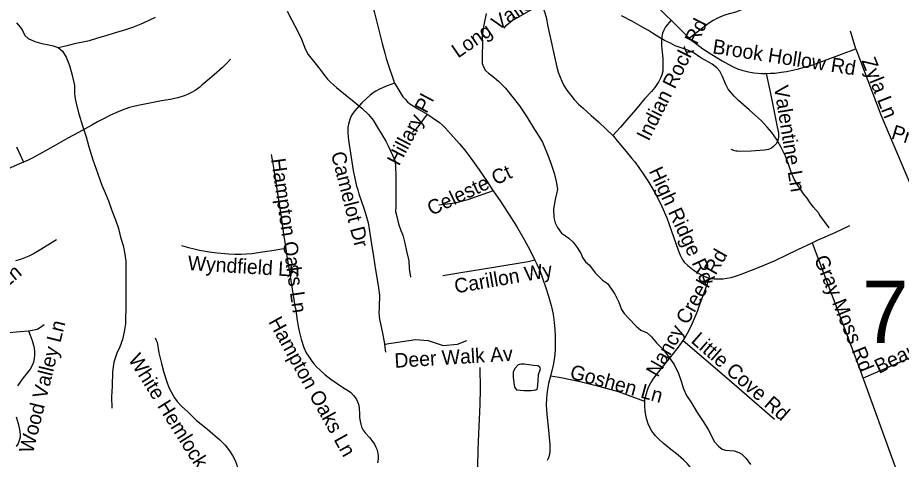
# Model space of a CAD drawing. Extents: x 1383679 to 1536984, y 460658 to 651027.
# Drawn here: x 1471343 to 1477133, y 488075 to 490973 of the extents above; entities that cross this region are included whole.
import ezdxf

# ---------------------------------------------------------------- set-up
doc = ezdxf.new("R2010")
doc.units = 0
for name, color, linetype in [('Exist Hydrographic Misc Water Feature', 7, 'Continuous'), ('Exist Road Non-System Type 51', 7, 'Continuous'), ('Exist Road Non-System Type 51 Label', 7, 'Continuous'), ('Exist Road Secondary Structure Standard Bridge Number Label', 7, 'Continuous')]:
    doc.layers.add(name, color=color, linetype=linetype)

msp = doc.modelspace()

# ---------------------------------------------------------------- linework, layer by layer
at = {"layer": 'Exist Hydrographic Misc Water Feature'}
for points in [[(1473109, 491015.9), (1473139.9, 490957), (1473176.7, 490886.5), (1473201.7, 490831.8), (1473226.5, 490767.3), (1473245.9, 490730.8), (1473281.2, 490686.6), (1473316.2, 490644.1), (1473349.6, 490600.7), (1473373, 490568.2), (1473392.6, 490550.6), (1473431.9, 490513.7), (1473479.4, 490475), (1473548.3, 490419.5), (1473597.7, 490378.3), (1473640.9, 490338), (1473672.2, 490301.3), (1473707.1, 490240.7), (1473728.5, 490205.8), (1473755.8, 490161.7), (1473771.1, 490131.1), (1473798, 490070.6), (1473813.5, 490036.6), (1473818.8, 490004.6), (1473821.5, 489926.5), (1473821.7, 489828.1), (1473820.9, 489786.2), (1473819.9, 489733.7), (1473819.2, 489700.1), (1473828.7, 489659.7), (1473837.9, 489620.1), (1473853.1, 489577.1), (1473866.5, 489544.9), (1473879.5, 489494.5), (1473890.6, 489441), (1473905.5, 489376.7), (1473908.6, 489326.6), (1473917.5, 489269.8)], [(1471608.1, 490776.9), (1471668.2, 490789.6), (1471726.6, 490804.9), (1471770.8, 490813.8), (1471813, 490822.9), (1471861.3, 490838.3), (1471929.6, 490857.4), (1471969.9, 490870.5), (1472052.4, 490895.1), (1472096.6, 490909.9), (1472153.1, 490933.3), (1472205.6, 490956.1), (1472245.9, 490975)], [(1474413.3, 490999.5), (1474398, 490925.9), (1474386.6, 490856.4), (1474389.6, 490798.1), (1474386.3, 490730), (1474387.3, 490672.6), (1474396.9, 490646.1), (1474408.4, 490625.4), (1474428.1, 490607.7), (1474451.8, 490590.9), (1474493.2, 490556.4), (1474538.5, 490511.1), (1474581.5, 490457), (1474630.4, 490395.2), (1474679.1, 490322.8), (1474729.5, 490238.2), (1474762.7, 490189.1), (1474782, 490155), (1474812.7, 490082.2), (1474835.6, 490017.7), (1474858.3, 489953.2), (1474871.4, 489897.2), (1474880.5, 489847), (1474873.9, 489816.7), (1474865.2, 489780.8), (1474854, 489715.4), (1474855.1, 489662.8), (1474864.5, 489627.4), (1474879.9, 489596.7), (1474905.3, 489558.4), (1474932.9, 489541.4), (1474954.7, 489527.1), (1474982.2, 489501.1), (1475009.6, 489464.4), (1475034.8, 489423.7), (1475044.3, 489399.7), (1475063.9, 489371.4), (1475089.4, 489348.7), (1475126.6, 489297.9), (1475173.8, 489251), (1475207.2, 489228.2), (1475232.7, 489192.4), (1475256, 489159.9), (1475281.1, 489106.9), (1475300.2, 489059), (1475317.8, 489032.4), (1475345.3, 489002.3), (1475396.3, 488948.7), (1475425.8, 488922.7), (1475467.5, 488905.4), (1475495, 488879.4), (1475528.4, 488840.2), (1475571.6, 488795.8), (1475612.6, 488743.3), (1475643.8, 488696.7), (1475672.8, 488637.9), (1475689.8, 488589.1), (1475704.9, 488537.1), (1475724.2, 488494.9), (1475753.4, 488452.4), (1475794.2, 488383.5), (1475838.9, 488316.9), (1475866.1, 488270.4), (1475891.4, 488225.6), (1475906.7, 488191.7), (1475934.1, 488160.8), (1475959.9, 488142.2), (1475981.7, 488136), (1476037.7, 488130.8), (1476067.5, 488120.3), (1476087.3, 488110.1), (1476116.7, 488081.6), (1476144, 488040.8)], [(1476555, 489732), (1476531.8, 489764.5), (1476516.1, 489788.6), (1476492.7, 489817.8), (1476477.1, 489841.9), (1476451.7, 489876), (1476430.4, 489914.2), (1476411.1, 489958.9), (1476392.2, 490017.6), (1476373.1, 490063.9), (1476346.1, 490121.9), (1476315, 490175.1), (1476283.9, 490219.2), (1476252.6, 490254.3), (1476217.3, 490296.8), (1476177.8, 490331.3), (1476136.5, 490368.2), (1476065.6, 490429.5), (1476038.2, 490458), (1475998.9, 490503.1), (1475979.6, 490538.8), (1475960.5, 490587.6), (1475943.1, 490621.6), (1475923.5, 490644.1), (1475893.8, 490668.5), (1475862.2, 490685.5), (1475818.6, 490710.2), (1475775.2, 490740.6), (1475733.5, 490759.5), (1475683.9, 490776.9), (1475649.9, 490787.5), (1475620.3, 490806.1), (1475580.6, 490822.5), (1475542.9, 490845.4), (1475501.4, 490871.7), (1475475.6, 490888.6), (1475432.2, 490913.3), (1475370.7, 490946.6), (1475299.4, 490985.7)], [(1471334.8, 490938.3), (1471362.2, 490909), (1471374, 490889.1), (1471389.4, 490855.2), (1471412.9, 490836.7), (1471454.7, 490816.1), (1471500.4, 490802.9), (1471546.3, 490793.8), (1471576.3, 490787.4), (1471608.1, 490776.9)], [(1471608.1, 490776.9), (1471637.6, 490752.5), (1471661, 490714.3), (1471681.9, 490659.7), (1471700.6, 490595.4), (1471715.5, 490526.9), (1471714.5, 490472.8), (1471721.7, 490426.7), (1471744.1, 490342.5), (1471766.8, 490264.2), (1471791.5, 490191.4), (1471810.1, 490124.6), (1471834.6, 490040.4), (1471869, 489947.8), (1471895.6, 489875), (1471916.8, 489822.9), (1471937.8, 489770.8), (1471960.6, 489707.9), (1471983.6, 489647.6), (1472004.4, 489588.9), (1472017.4, 489532.8), (1472034.6, 489478.3), (1472045.5, 489422.3), (1472052.6, 489376.2), (1472051.6, 489322.1), (1472052.3, 489248.2), (1472050.8, 489162.1), (1472050.8, 489049.7), (1472049.9, 489012), (1472049.1, 488964.4), (1472040.1, 488912), (1472029.1, 488860.6), (1472012.3, 488812.5), (1471993.7, 488771), (1471972.4, 488713.1), (1471965.4, 488649.3), (1471961.6, 488555.8), (1471958.3, 488485.3), (1471959, 488411.5)], [(1476555, 489732), (1476589.9, 489692.6), (1476597.6, 489676.4), (1476658.1, 489594.9)], [(1474723.3, 488691.5), (1474661.5, 488700.1), (1474639.4, 488700.5), (1474623.3, 488695.1), (1474600.9, 488671.8), (1474590.4, 488647.3), (1474589.8, 488615.3), (1474593.2, 488577.5), (1474598.6, 488549.5), (1474612.4, 488531.2), (1474660.3, 488526.1), (1474708.2, 488527.6), (1474738.4, 488531.1), (1474748.5, 488540.7), (1474753.4, 488588.3), (1474756.2, 488630.9), (1474768.8, 488668.4), (1474765.1, 488680.7), (1474751.2, 488688.4), (1474723.3, 488691.5)]]:
    msp.add_lwpolyline(points, dxfattribs=at)
at = {"layer": 'Exist Road Non-System Type 51'}
for p, q in [((1473747, 488828.8), (1473752.9, 488779.2)), ((1477440.7, 488849.8), (1476883.2, 488607))]:
    msp.add_line(p, q, dxfattribs=at)
for points in [[(1473473.9, 491837.4), (1473488.1, 491777.2), (1473504.8, 491712), (1473532.2, 491604), (1473559.4, 491496.6), (1473581.6, 491406.2), (1473600.9, 491331.6), (1473618.6, 491258.1), (1473638.4, 491178.2), (1473657.2, 491097.6), (1473678.2, 491013.1), (1473696.4, 490944.1), (1473712.2, 490882.1), (1473730.7, 490803.3), (1473748, 490738.9), (1473756.8, 490705.4), (1473765.2, 490678.9), (1473811.5, 490543.7)], [(1476618.1, 491475), (1476597.1, 491436.5), (1476578, 491412.4), (1476561.9, 491397), (1476538, 491376.3), (1476468.3, 491318.9), (1476333.5, 491204.7), (1476194.5, 491090.2), (1476147.8, 491053.9), (1476128.3, 491043), (1476092.2, 491026), (1476045.7, 491009.8), (1475989.5, 490993.2), (1475962.9, 490983.9), (1475939.8, 490974.1), (1475924.3, 490967.7), (1475898.9, 490953.1), (1475870.1, 490933.7), (1475832.3, 490905.7), (1475792.4, 490875.8), (1475744, 490838.6)], [(1475338, 491432.2), (1475316.4, 491363.5), (1475311.5, 491337.5), (1475310.6, 491315.1), (1475312.4, 491296.9), (1475316.4, 491281), (1475320.5, 491269), (1475328.1, 491255.6), (1475340.5, 491238), (1475494.4, 491082.3), (1475593, 490987.3), (1475623.7, 490956.5)], [(1474530.2, 490902.8), (1474543.4, 490921.9), (1474561.2, 490937.3), (1474580.6, 490951.2), (1474724.1, 491035.5), (1474774.7, 491066.5)], [(1474774.7, 491066.5), (1474784.3, 491044.6), (1474795.6, 491011.8), (1474805.3, 490976.8), (1474817.3, 490914.1), (1474833.4, 490835), (1474858.5, 490726.3), (1474875.7, 490646.9), (1474885.3, 490614.6), (1474897.2, 490582.2), (1474907.5, 490556.5), (1474922.4, 490527.6), (1474941.7, 490497.9), (1474964.5, 490465.4), (1474989.3, 490435.2), (1475017.1, 490405.8), (1475047.9, 490379.7), (1475075.4, 490354.7), (1475101.2, 490332), (1475148.1, 490290), (1475199.6, 490240.5), (1475243, 490198.8)], [(1475623.7, 490956.5), (1475586.6, 490911.7), (1475575.9, 490891.2), (1475567.8, 490870.8), (1475562.9, 490849), (1475561.3, 490824), (1475561.4, 490791), (1475565.6, 490746.2), (1475569.2, 490703.8), (1475570.5, 490670.8), (1475570.9, 490642.9), (1475569, 490621.1), (1475563.8, 490598.7), (1475555.5, 490576.9), (1475543.3, 490553.5), (1475530.8, 490533.8), (1475516.8, 490513.6), (1475495.8, 490489), (1475453.2, 490441.7), (1475390, 490367.4), (1475333, 490299.7), (1475293.5, 490253.5), (1475243, 490198.8)], [(1475623.7, 490956.5), (1475688, 490892.3), (1475728.2, 490853.3), (1475744, 490838.6)], [(1475744, 490838.6), (1475760.1, 490823.6), (1475792.4, 490798.6), (1475831.7, 490768.9), (1475890.2, 490731.2), (1475959.9, 490690.2), (1475999.2, 490667.5), (1476035.6, 490647.8), (1476058.6, 490637.5), (1476088.7, 490627.6), (1476130.8, 490616.8), (1476165.9, 490611.4), (1476215.6, 490607), (1476246.3, 490606.2), (1476246.9, 490606.3)], [(1476833.9, 490767.2), (1476800.1, 490883.5)], [(1476246.9, 490606.3), (1476276.4, 490608), (1476303, 490609.5), (1476345.8, 490615.2), (1476380.8, 490620.6), (1476421.8, 490629.1), (1476458.4, 490637.3), (1476497.9, 490647.5), (1476553.5, 490663.8), (1476833.9, 490767.2)], [(1476833.9, 490767.2), (1476998.7, 490335.9), (1477216.1, 489818.3), (1477242.1, 489746.2), (1477309.6, 489648.7), (1477275.8, 489689.9)], [(1472736.8, 490700.4), (1472715.5, 490675.6), (1472685.3, 490646.8), (1472630, 490598.4), (1472589.1, 490562.3), (1472550.7, 490529), (1472536.2, 490517.2), (1472506, 490495.7), (1472481.2, 490480.9), (1472456.2, 490467.9), (1472433, 490460), (1472392.8, 490447.8), (1472341.5, 490436.9), (1472285.5, 490426.5), (1472155.5, 490401.4), (1472101.5, 490388.9), (1472075.7, 490382.6), (1472044.8, 490372.1), (1472016.3, 490360.9), (1471986.9, 490349), (1471946, 490330.2), (1471915, 490314.2), (1471870.8, 490291.2), (1471829, 490267.4), (1471742.2, 490219.8), (1471672.3, 490181.3), (1471579.2, 490130.3), (1471505.6, 490088.7), (1471441.5, 490052.4), (1471411.8, 490037.2), (1471380.4, 490024.2)], [(1476246.9, 490606.3), (1476275.1, 490474.8), (1476315.5, 490278.7), (1476327.5, 490214.9), (1476328.6, 490191.5), (1476325.7, 490174.8), (1476321.2, 490161.4), (1476312.1, 490144.8), (1476295.6, 490126.8), (1476281.8, 490115.9), (1476262.1, 490108), (1476237.2, 490103.9), (1476149.9, 490097.5), (1476071.2, 490093.9), (1476058.2, 490096), (1476049.7, 490097.1), (1476035.5, 490101.1), (1476018.2, 490106.9)], [(1473811.5, 490543.7), (1473764.2, 490525.5), (1473747.6, 490519.1), (1473713, 490504.3), (1473689.9, 490490.8), (1473672.8, 490479), (1473652.3, 490464.3), (1473597.1, 490413.5), (1473550.2, 490359.8), (1473537.1, 490341), (1473529, 490327.8), (1473519.6, 490304), (1473509.7, 490273.3), (1473506.9, 490252.9), (1473505.9, 490216.9), (1473508.3, 490191.7), (1473510.8, 490168.1), (1473523.5, 490084.7), (1473532.9, 490027.9), (1473542, 489970), (1473551.8, 489917.9), (1473563.6, 489867.5), (1473571.1, 489843.5), (1473579.1, 489816.4), (1473595.8, 489766.6), (1473613.4, 489716.4), (1473626.9, 489672.3), (1473638.7, 489625.8), (1473646.5, 489587.7), (1473653.5, 489544.2), (1473661.9, 489487.1), (1473673.9, 489406.1), (1473688, 489318), (1473704.8, 489216.2), (1473709.7, 489186), (1473711.8, 489168.4), (1473712.9, 489152.2), (1473712.7, 489127.9), (1473711.8, 489100.3), (1473710.9, 489070.9), (1473710.8, 489066), (1473710.4, 489038), (1473711.1, 489016.3), (1473714.1, 488992.6), (1473722.1, 488955), (1473735.4, 488892.6), (1473741.8, 488857.6), (1473746.3, 488833.5), (1473747, 488828.8)], [(1473811.5, 490543.7), (1473826.7, 490517.9), (1473852.6, 490474.2), (1473866, 490453.8), (1473882.1, 490437.3), (1473896.6, 490421.5), (1473913, 490407.2), (1473933.9, 490393.3), (1473960.7, 490377.7), (1473980.6, 490366.6), (1474009.9, 490349.4), (1474025.1, 490340.1)], [(1474025.1, 490340.1), (1473972.2, 490264.6), (1473951.7, 490241.7), (1473929.7, 490221.8)], [(1474025.1, 490340.1), (1474036.5, 490333.2), (1474059.6, 490318.2), (1474075, 490307), (1474084.9, 490299.8), (1474105.9, 490284.6), (1474125.8, 490266.5), (1474143.9, 490249.2), (1474165.9, 490226.3), (1474199.9, 490186.9), (1474238, 490146.1), (1474273.4, 490104.5), (1474311.7, 490051.3), (1474367.4, 489975.5), (1474419.2, 489897.8), (1474456.6, 489839.2), (1474458.1, 489837.2)], [(1475243, 490198.8), (1475246.2, 490195.7), (1475271.4, 490165.2), (1475319, 490106.8), (1475367.5, 490047.9), (1475384.6, 490028.3), (1475412.4, 489989.3), (1475446.2, 489941.3), (1475471.6, 489901.9), (1475491, 489870.6), (1475519.6, 489822.4), (1475538.6, 489784), (1475563.9, 489734.5), (1475596.1, 489658.8), (1475627.9, 489571.6), (1475653.1, 489497.2), (1475670.1, 489447.6), (1475682.8, 489415.4), (1475691.6, 489396.3), (1475700.7, 489381.6), (1475710.9, 489368.1), (1475733.4, 489347.4), (1475765.9, 489320.1), (1475795.5, 489302), (1475825.1, 489284), (1475856.4, 489271.2), (1475876.9, 489264.7)], [(1471335.4, 490126.4), (1471360.5, 490072), (1471380.4, 490024.2)], [(1471380.4, 490024.2), (1471355.6, 490013.9), (1471300.2, 489989.3), (1471242.7, 489963.1), (1471187.1, 489939.4), (1471138.7, 489920.5), (1471087, 489899.3), (1471043.9, 489883.4), (1471018.4, 489874.9), (1470995.8, 489868.6), (1470982.9, 489865.8), (1470965.3, 489863.4), (1470946.7, 489862.1), (1470933.2, 489862.8), (1470923.5, 489863.6), (1470912.8, 489864.9), (1470899.8, 489867.7), (1470889, 489871.5), (1470851.8, 489891.2), (1470814.6, 489917.3), (1470788.3, 489938.3)], [(1473003.7, 490074.1), (1473012.4, 490028), (1473020.9, 489974.1), (1473035.7, 489875.5), (1473069.2, 489667.1), (1473085.7, 489552.5), (1473099.7, 489459.2)], [(1474458.1, 489837.2), (1474389.7, 489811.9), (1474333.9, 489792.5), (1474291.8, 489778.8), (1474256.9, 489769.2), (1474223.7, 489760.5), (1474191.4, 489753.7), (1474101.5, 489742.7)], [(1474458.1, 489837.2), (1474508.9, 489765.5), (1474553, 489697.9), (1474611.2, 489606), (1474661.6, 489517.9), (1474701.7, 489445.4), (1474731.9, 489381.6)], [(1476548.6, 489496.4), (1476588.5, 489515.3), (1476698.1, 489564.5), (1476795.6, 489609.7)], [(1471597, 489516.2), (1471530.4, 489473.1), (1471494, 489451.4), (1471452.2, 489426.6), (1471417.3, 489407.6), (1471394.7, 489398.6), (1471361.2, 489386.2), (1471329, 489377.3)], [(1472416.3, 489478.1), (1472463, 489465.6), (1472499, 489456.2), (1472534.1, 489447.9), (1472560.7, 489443.1), (1472597.1, 489436), (1472649.6, 489429.7), (1472700.1, 489424.9), (1472725.4, 489422.6), (1472766.8, 489421.6), (1472807.9, 489422), (1472840.3, 489423.6), (1472879, 489426.7), (1472932.7, 489433.8), (1473024.2, 489447.4), (1473072.9, 489455.9), (1473099.7, 489459.2)], [(1473099.7, 489459.2), (1473107.7, 489406.7), (1473123.2, 489304.8), (1473141.9, 489190.9), (1473161.6, 489066)], [(1475876.9, 489264.7), (1475880.5, 489263.5), (1475906, 489260.3), (1475933, 489259.9), (1475965.7, 489260.4), (1475990, 489262.8), (1476016.8, 489268.2), (1476053.1, 489278.5), (1476090.8, 489293.2), (1476211.7, 489340.6), (1476305.1, 489380.7), (1476454.9, 489451.9), (1476548.6, 489496.4)], [(1476548.6, 489496.4), (1476848.7, 488700.9), (1477121.6, 487947.3)], [(1474731.9, 489381.6), (1474688.1, 489370.8), (1474462.6, 489334.9), (1474246, 489299.5), (1474128.5, 489279.1)], [(1474731.9, 489381.6), (1474744.5, 489355), (1474764.9, 489313.5), (1474801.5, 489207.2), (1474820.3, 489145.9), (1474837.8, 489084.8), (1474841.8, 489066), (1474850.7, 489024.7), (1474857.7, 488974), (1474861.5, 488930.2), (1474864.7, 488880.7), (1474865.3, 488842.4), (1474864.7, 488791.7), (1474859.3, 488742.8), (1474851.4, 488693.9), (1474837.1, 488630.3), (1474821.9, 488573.8), (1474812.5, 488520.1), (1474807.1, 488477.3), (1474805.9, 488431.4), (1474809.6, 488371.4), (1474821.4, 488266.4), (1474830.4, 488169.5), (1474830.7, 488130.4), (1474827.2, 488106.6), (1474820.2, 488085.1), (1474812.7, 488068.2)], [(1475703.6, 488854.7), (1475710.1, 488864), (1475732.2, 488902.7), (1475757.8, 488952.7), (1475799.6, 489051.7), (1475804.8, 489066), (1475876.9, 489264.7)], [(1473163.1, 489066), (1473174.3, 488987), (1473181.5, 488946.9), (1473188.8, 488908.5), (1473200.8, 488864.6), (1473218.3, 488809.8), (1473234.1, 488774.7), (1473252.3, 488746), (1473266, 488725), (1473282.5, 488702.6), (1473301.8, 488682), (1473354.7, 488633), (1473395, 488602.1), (1473478.5, 488545.4), (1473504.2, 488529.8), (1473526.6, 488512.8), (1473544.3, 488494.3), (1473554.3, 488481.8), (1473562.4, 488469), (1473572.1, 488448.8), (1473577.7, 488429.9), (1473580.4, 488406.8), (1473581.7, 488376.1), (1473583.6, 488349.3), (1473586.5, 488325.4), (1473590.4, 488305.9), (1473596.6, 488287.6), (1473607.2, 488267.3), (1473620.5, 488249), (1473647.3, 488218.2), (1473670.8, 488189.8), (1473680.7, 488175.4), (1473688.6, 488160.3), (1473695.9, 488142.4), (1473702.1, 488116.9), (1473704, 488094.7), (1473704, 488077), (1473700.8, 488053)], [(1471414.9, 488919.2), (1471426.7, 488920.5), (1471470.2, 488929.6), (1471493.2, 488941.7), (1471516.2, 488959.9)], [(1471286.4, 488906.6), (1471360.2, 488913), (1471414.9, 488919.2)], [(1471414.9, 488919.2), (1471425.6, 488890.7), (1471438.6, 488854.2), (1471447.3, 488823.3), (1471451.5, 488803.8), (1471454.1, 488780.2), (1471453, 488759.6), (1471451, 488736.9), (1471445.9, 488713.2), (1471438, 488692), (1471424, 488667.9), (1471407.2, 488644.1), (1471378.9, 488609.2), (1471342.5, 488558.7)], [(1472243.4, 488872.4), (1472249.1, 488862), (1472257.1, 488843.6), (1472267.7, 488773.6), (1472286.3, 488703.1), (1472300.8, 488646.1), (1472317.6, 488590.6), (1472334.4, 488547.5), (1472349.4, 488518.2), (1472370.8, 488479.9), (1472388.1, 488455.6), (1472417.3, 488424.1), (1472459.5, 488384), (1472515.1, 488330.8), (1472576.3, 488282.1), (1472665.5, 488205.2), (1472703.1, 488167.9), (1472731.1, 488131.6), (1472750, 488101.6), (1472767.6, 488068.1), (1472778.8, 488036.9), (1472788.1, 487997.1), (1472808.4, 487880.1), (1472836.7, 487722.6)], [(1473747, 488828.8), (1473753.2, 488830.1), (1473774.2, 488834.5), (1473791, 488837.2), (1473949.6, 488860.9), (1474033, 488854), (1474131.4, 488821.2), (1474225.1, 488830.6), (1474286, 488854)], [(1475452.1, 488455.8), (1475452.3, 488462.6), (1475458.9, 488491.5), (1475467.9, 488523.5), (1475477.1, 488548.1), (1475491.3, 488576.2), (1475511, 488608.7), (1475557.2, 488667), (1475639.2, 488770.7), (1475679.7, 488820.7), (1475703.6, 488854.7)], [(1475703.6, 488854.7), (1475988.7, 488610.7), (1476302.6, 488338.5)], [(1474372, 488677.8), (1474373.1, 488537.5), (1474371, 488435.2), (1474361.4, 488243.7), (1474358.1, 488138.2), (1474354.1, 487917.2)], [(1475452.1, 488455.8), (1475279.5, 488517.8), (1475159, 488551), (1475027.5, 488583), (1474891.8, 488612.3), (1474834.8, 488620.8)], [(1476167.7, 487323.1), (1476139, 487379.6), (1476063.9, 487505.6), (1475935.1, 487733), (1475831.6, 487907.1), (1475798.1, 487959), (1475763.5, 488006.8), (1475732, 488046.2), (1475705.7, 488073.2), (1475669.6, 488103.2), (1475619.6, 488141.8), (1475573.1, 488181.6), (1475542.8, 488206.7), (1475522.4, 488228.6), (1475498.8, 488261.3), (1475476.5, 488302), (1475462.3, 488344.1), (1475453.3, 488389), (1475451.7, 488429), (1475452.1, 488455.8)], [(1471333.9, 488354.4), (1471347.1, 488311.3), (1471356, 488270.9), (1471359.3, 488240.2), (1471358.5, 488220.7), (1471356, 488205.2), (1471346.2, 488179), (1471333, 488158.8)]]:
    msp.add_lwpolyline(points, dxfattribs=at)

# ---------------------------------------------------------------- texts
at = {"layer": 'Exist Road Non-System Type 51 Label'}
for s, rotation, p in [('Long Valley Rd', 34.59281, (1474228.2, 490704)), ('Indian Rock Rd', 63.55248, (1475478.2, 490158.1)), ('Brook Hollow Rd', 351.17992, (1475891.4, 490739.1)), ('Zyla Ln', 291.70408, (1476870.1, 490690.7)), ('Valentine Ln', 279.16255, (1476297.7, 490521)), ('Hillary Pl', 62.30076, (1473841.7, 489995.4)), ('Providence Grove Ln', 343.03238, (1477060.8, 490181.1)), ('Camelot Dr', 284.31063, (1473394.7, 490081.6)), ('Hampton Oaks Ln', 278.01713, (1473003.3, 490044.3)), ('Celeste Ct', 25.34679, (1474054.3, 489671.9)), ('High Ridge Rd', 295.00002, (1475476.7, 489967)), ('Nancy Creek Rd', 60.44253, (1475536.9, 488609.1)), ('Wyndfield Ln', 356.45139, (1472455.4, 489317.4)), ('Gray Moss Rd', 292.28537, (1476559.1, 489391.5)), ('Squirrel Hollow Ln', 39.77233, (1470585.4, 488629.5)), ('Carillon Wy', 9.86651, (1474212.7, 489163.4)), ('Beaucatcher Ln', 25.98853, (1476985.8, 488635.2)), ('Hampton Oaks Ln', 299.02393, (1472983.2, 488978.3)), ('Wood Valley Ln', 76.06894, (1471442.6, 488109.6)), ('Little Cove Rd', 318.81453, (1475749, 488846.6)), ('Deer Walk Av', 3.4674, (1473814.4, 488675.7)), ('White Hemlock Ln', 302.0106, (1472064.4, 488731.8)), ('Goshen Ln', 344.70743, (1474954.7, 488608.4))]:
    msp.add_text(s, height=95, rotation=rotation, dxfattribs=at).set_placement(p)
at = {"layer": 'Exist Road Secondary Structure Standard Bridge Number Label'}
msp.add_text('740', height=410.1, dxfattribs=at).set_placement((1476874.5, 488837.5))

doc.saveas('drawing.dxf')
